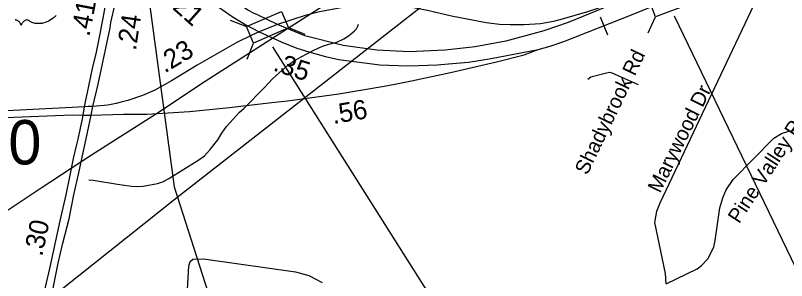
# Model space of a CAD drawing. Extents: x 1662474 to 1856135, y 779280 to 917889.
# Drawn here: x 1693341 to 1698345, y 821532 to 823254 of the extents above; entities that cross this region are included whole.
import ezdxf

# ---------------------------------------------------------------- set-up
doc = ezdxf.new("R2010")
doc.units = 0
for name, color, linetype in [('Cogo Default Point CELL', 7, 'Continuous'), ('Exist Hydrographic Misc Water Feature', 7, 'Continuous'), ('Exist Road Non-System Type 51', 7, 'Continuous'), ('Exist Road Non-System Type 51 Label', 7, 'Continuous'), ('Exist Road Primary US Divided Attributed', 7, 'Continuous'), ('Exist Road Primary US Mileage Hundredths English Label', 7, 'Continuous'), ('Exist Road Primary US Structure Ovrhead Sign CELL', 7, 'Continuous'), ('Exist Road Primary US Structure Standard Bridge CELL', 7, 'Continuous'), ('Exist Road Secondary Structure Standard Bridge CELL', 7, 'Continuous'), ('Exist Road Secondary Structure Standard Bridge Number Label', 7, 'Continuous'), ('Exist Road Secondary Type 51 Divided Attributed', 7, 'Continuous'), ('Exist Utilities Electrical Transmission Line', 7, 'Continuous'), ('Prop DGN Element Guardrail', 7, 'Continuous'), ('Prop Horizontal Alignment Tick Label', 7, 'Continuous'), ('Scratch_Level_2', 7, 'Continuous')]:
    doc.layers.add(name, color=color, linetype=linetype)

msp = doc.modelspace()

# ---------------------------------------------------------------- linework, layer by layer
at = {"layer": 'Exist Hydrographic Misc Water Feature'}
msp.add_lwpolyline([(1693817.8, 822185.1), (1693845.7, 822183.8), (1694004, 822157.5), (1694094, 822145.9), (1694135.9, 822141.7), (1694169.8, 822145.9), (1694264, 822162.1), (1694301.9, 822176.1), (1694337.8, 822194.3), (1694531.7, 822316.7), (1694567.6, 822342.2), (1694605.7, 822384), (1694653.6, 822446.3), (1694681.4, 822490.1), (1694711.4, 822532.1), (1694775.3, 822604.7), (1694795.5, 822624.8), (1694823.1, 822650.5), (1694959.2, 822787.2), (1695009, 822841.2), (1695052.1, 822880.5), (1695109.8, 822930.2), (1695150.8, 822958.1), (1695195.8, 822985.9), (1695278.4, 823029.4), (1695334.4, 823053.6), (1695382.8, 823069.9), (1695426.9, 823081.3), (1695471.1, 823101), (1695501.4, 823120.8), (1695523.5, 823138.5), (1695541.7, 823154.5), (1695553.8, 823166.6), (1695561.1, 823179.5), (1695568.3, 823196.7)], dxfattribs=at)
at = {"layer": 'Exist Road Non-System Type 51'}
for points in [[(1697563.2, 821510), (1697558.2, 821577.5), (1697490.9, 821909.2), (1697502.6, 821983), (1697524.4, 822036.9), (1698153.9, 823368.5), (1698189, 823414.4), (1698230.4, 823451.2), (1698283.1, 823481.4), (1698335.4, 823498.4), (1698380.4, 823505.2), (1698420.5, 823505.2), (1698624.6, 823472.2), (1698690.6, 823453.4)], [(1697055.9, 822840.2), (1697075.4, 822855.2), (1697176.6, 822882.2), (1697195.6, 822884.9), (1697210.5, 822880.6), (1697381.4, 822805)], [(1697563.2, 821510), (1697763.8, 821607.7), (1697792.1, 821629.8), (1697832.9, 821672), (1697871.6, 821747.6), (1697881.9, 821793), (1697912.1, 822004.8), (1697930.1, 822068.9), (1697952, 822120.2), (1697998.4, 822187.2), (1698261.4, 822456.8), (1698311.9, 822488), (1698359.9, 822501.6), (1698402.6, 822508.2)], [(1694411.9, 820674.1), (1694466.8, 821625.8), (1694474.4, 821655.2), (1694493.5, 821671.4), (1694552.9, 821672.2), (1694577.2, 821671.4), (1695157.5, 821587.8), (1695245.5, 821564.6), (1695332.1, 821519.2)]]:
    msp.add_lwpolyline(points, dxfattribs=at)
at = {"layer": 'Exist Road Primary US Divided Attributed'}
for points in [[(1693621.4, 824772.1), (1693718.9, 824577.7), (1693802.8, 824370.4), (1693854.1, 824216.7), (1693900.7, 824014), (1693918.3, 823897.2), (1693931, 823784.9), (1693933.9, 823707.8), (1693938, 823596.8), (1693932.8, 823439.7), (1693931, 823401.6), (1693920, 823294.6), (1693889.1, 823133.9), (1693866.1, 823015.1), (1693839.5, 822908.4), (1693806.7, 822753.5), (1693795.6, 822704.4), (1693788.2, 822660.9)], [(1695042.6, 823195.8), (1694911.5, 823257.2), (1694885.2, 823269.7), (1694854.1, 823286.8), (1694686.6, 823397.6), (1694634.3, 823438.1), (1694521.2, 823541.3), (1694464.9, 823593.2), (1694364.6, 823704.2), (1694312, 823773.5), (1694242.4, 823870.7), (1694203.7, 823933.9), (1694168.1, 823990.9), (1694124.7, 824075.9)], [(1693843.8, 822661.8), (1693878.4, 822807.2), (1693955.8, 823173.4), (1693960.9, 823207.2), (1694016.6, 823453.3), (1694041.9, 823572.9), (1694057, 823643.7), (1694077.3, 823739.8), (1694092.9, 823824.1), (1694111, 823916.9)], [(1694111, 823916.9), (1694139.6, 823865.2), (1694183.9, 823797.2), (1694205.2, 823764.8), (1694304.7, 823638), (1694446, 823481.4), (1694612.3, 823341.5), (1694747, 823248.1), (1694836.9, 823193.4), (1694921.8, 823148.3)], [(1697205.6, 823328.4), (1697155.1, 823300.4), (1696928.3, 823207.4), (1696768.9, 823153.2), (1696523.3, 823086.3), (1696323.3, 823050.2), (1696129.9, 823027.9), (1695896.2, 823018.6), (1695686.9, 823029.1), (1695467.2, 823058.7), (1695219.4, 823121.2), (1695042.6, 823195.8)], [(1696733.1, 823031.7), (1696810.5, 823055.2), (1696900.2, 823083.7), (1697349.2, 823262.2), (1697572.1, 823353)], [(1694921.8, 823148.3), (1695064.6, 823082), (1695168.2, 823042), (1695244.1, 823016.7), (1695353.6, 822986.3), (1695439, 822968.1), (1695706, 822934.1), (1695883.7, 822927.7), (1695956.4, 822929.5), (1696078.3, 822933), (1696152.2, 822938.9), (1696281.8, 822950.7), (1696428.1, 822975.3), (1696733.1, 823031.7)], [(1693788.2, 822660.9), (1693779.2, 822606.1)], [(1693832.9, 822605.4), (1693843.8, 822661.8)], [(1693779.2, 822606.1), (1693773.4, 822583.1), (1693745.8, 822450.7), (1693734.5, 822406.9), (1693716.9, 822324), (1693692.8, 822206.4), (1693667.9, 822089.6), (1693628.9, 821919.3), (1693584.2, 821709.2), (1693562.5, 821610.7), (1693534.9, 821489.2), (1693519.9, 821393.3), (1693506.8, 821298.7), (1693497.3, 821190.4), (1693497.8, 821134.8), (1693498.6, 821074.6)], [(1693550.9, 821059), (1693550.5, 821135.9), (1693552.9, 821231.5), (1693559.6, 821317.5), (1693570.9, 821397.1), (1693589.9, 821503.6), (1693619.1, 821645.6), (1693648.9, 821773.9), (1693689.2, 821932.5), (1693721.3, 822089.6), (1693752.5, 822231.2), (1693767.4, 822302.3), (1693799.9, 822451.8), (1693832.9, 822605.4)]]:
    msp.add_lwpolyline(points, dxfattribs=at)
at = {"layer": 'Exist Road Primary US Structure Ovrhead Sign CELL'}
msp.add_line((1697185.1, 823124.9), (1697137.4, 823242.1), dxfattribs=at)
at = {"layer": 'Exist Road Primary US Structure Standard Bridge CELL'}
msp.add_line((1697447.5, 823140.7), (1697494, 823243.9), dxfattribs=at)
msp.add_lwpolyline([(1697453, 823352.2), (1697684.9, 823440), (1697725.9, 823331.7), (1697494, 823243.9)], close=True, dxfattribs=at)
at = {"layer": 'Exist Road Secondary Structure Standard Bridge CELL'}
for p, q in [((1694735.4, 823222.7), (1694840.6, 823181.1)), ((1695113.3, 823175.1), (1695218.5, 823133.4)), ((1694844.9, 822969.6), (1694886.6, 823074.8))]:
    msp.add_line(p, q, dxfattribs=at)
msp.add_lwpolyline([(1694840.6, 823181.1), (1695068.1, 823279.5), (1695114.1, 823173.2), (1694886.6, 823074.8)], close=True, dxfattribs=at)
at = {"layer": 'Exist Road Secondary Structure Standard Bridge Number Label'}
msp.add_line((1695009.7, 823050.1), (1696588.2, 820549.5), dxfattribs=at)
at = {"layer": 'Exist Road Secondary Type 51 Divided Attributed'}
for points in [[(1697205.6, 823328.4), (1697053.7, 823277.5), (1696887.9, 823230.3), (1696832.9, 823215.1), (1696749, 823199.3), (1696642, 823192), (1696552.1, 823192.9), (1696483, 823194.6), (1696396.6, 823205), (1696171, 823249.3), (1696051.4, 823278.3), (1696014.5, 823285.7), (1695890.1, 823309.8), (1695796.8, 823319.7)], [(1695796.8, 823319.7), (1695735.5, 823322.7), (1695606.6, 823322.7), (1695454.5, 823303.7), (1695313.6, 823276.8), (1695220.5, 823254.6), (1695042.6, 823195.8)], [(1695042.6, 823195.8), (1695013.4, 823185), (1694921.8, 823148.3)], [(1694921.8, 823148.3), (1694874.6, 823126.6), (1694778.7, 823078.2), (1694520.4, 822930.6), (1694354.1, 822830.1), (1694244.9, 822767.9), (1694165.2, 822732.9), (1694071.7, 822702.5), (1694028.3, 822690.8), (1693994.7, 822682), (1693941.1, 822671.1), (1693843.8, 822661.8)], [(1693832.9, 822605.4), (1694042.1, 822612.7), (1694193.2, 822612.7), (1694470.2, 822629.4), (1694730.6, 822656.4), (1694984.6, 822685.4), (1695105.8, 822699.7), (1695440.1, 822744.7), (1695733.4, 822794.7), (1695803.2, 822807.4), (1695910.9, 822828.5), (1696165.1, 822883.8), (1696461.6, 822952.4), (1696643.2, 822998.2), (1696733.1, 823031.7)], [(1693788.2, 822660.9), (1693709.5, 822656.3), (1692771.8, 822608.1), (1692608.1, 822597.9)], [(1693843.8, 822661.8), (1693814.2, 822661.8), (1693788.2, 822660.9)], [(1692625.8, 822565.4), (1693709.5, 822609), (1693779.2, 822606.1)], [(1693779.2, 822606.1), (1693832.9, 822605.4)]]:
    msp.add_lwpolyline(points, dxfattribs=at)
at = {"layer": 'Exist Utilities Electrical Transmission Line'}
for points in [[(1691247.7, 819923.8), (1691765.1, 820266.6), (1692074.2, 820473), (1692211.2, 820558.9), (1693016.8, 821102.4), (1693308.1, 821209.1), (1694387.8, 822071.7), (1696193.9, 823484.3), (1697905.9, 824894), (1698412.5, 825294.6)], [(1691281.1, 820669.4), (1691930.6, 821110.2), (1692261, 821324.6), (1692688.2, 821606.1), (1693149.5, 821895.1), (1693508.3, 822133.3), (1693834.7, 822347.8), (1694257.8, 822617.2), (1694572.2, 822826), (1695106.1, 823170.1), (1695704.6, 823551.8), (1696125.7, 823829.2), (1696512.5, 824075.1), (1696907.6, 824334.9), (1697211.8, 824533.6), (1697578.5, 824773.6), (1697878.7, 824962.5), (1698227.3, 825188.7), (1698412.5, 825294.6)]]:
    msp.add_lwpolyline(points, dxfattribs=at)
at = {"layer": 'Prop Horizontal Alignment Tick Label'}
msp.add_lwpolyline([(1693606.6, 823254.4), (1693600.2, 823248.1), (1693592, 823240.7), (1693586.9, 823236.5), (1693579.8, 823231.1), (1693570, 823224.6), (1693560.3, 823219), (1693552.1, 823214.8), (1693544.8, 823211.7), (1693535.4, 823208.1), (1693519.7, 823203.8), (1693514, 823202.6), (1693507.2, 823201.6), (1693500.9, 823200.9), (1693494.7, 823200.6), (1693486.5, 823200.6), (1693478.2, 823201.2), (1693470.4, 823202.3), (1693462.4, 823204), (1693453.9, 823206.5), (1693446.2, 823209.5), (1693438.4, 823213.4), (1693425.3, 823221.7), (1693421.5, 823223.7), (1693419.3, 823224.2), (1693414.2, 823224.5), (1693409.5, 823223.5), (1693404.6, 823221.5), (1693401.6, 823220), (1693397.7, 823217.4), (1693394.7, 823215), (1693391, 823211.6), (1693388.5, 823208.7), (1693386.6, 823206.4), (1693382.9, 823200.6), (1693381.6, 823197.8), (1693380.2, 823194.2), (1693379, 823189), (1693377.3, 823195.6), (1693375.4, 823200), (1693373.1, 823203.8), (1693370.8, 823207.1), (1693367.1, 823211.4), (1693363.7, 823214.6), (1693359.7, 823217.8), (1693355.5, 823220.4), (1693352, 823222.2), (1693348.9, 823223.4), (1693345.1, 823224.3), (1693341.9, 823224.6), (1693339.4, 823224.5)], dxfattribs=at)
at = {"layer": 'Scratch_Level_2'}
msp.add_line((1697614.3, 823251.4), (1698841.4, 820704), dxfattribs=at)
msp.add_lwpolyline([(1694138.2, 823879.5), (1694372.3, 822141.5), (1694813.6, 820763.7)], dxfattribs=at)

# ---------------------------------------------------------------- texts
at = {"layer": 'Cogo Default Point CELL'}
msp.add_text('1980', height=288, dxfattribs=at).set_placement((1692653, 822286.1))
at = {"layer": 'Exist Road Non-System Type 51 Label'}
for s, rotation, p in [('Shadybrook Rd', 64.3805, (1697051.5, 822212.3)), ('Marywood Dr', 63.6584, (1697523.7, 822094.8)), ('Pine Valley Rd', 56.894, (1698036.5, 821896.6))]:
    msp.add_text(s, height=95, rotation=rotation, dxfattribs=at).set_placement(p)
at = {"layer": 'Exist Road Primary US Mileage Hundredths English Label'}
for s, rotation, p in [('.21', 318.5207, (1694319.7, 823330.9)), ('.41', 79.108, (1693821.4, 823113)), ('.24', 81.4642, (1694122.7, 823021.8)), ('.35', 341.5612, (1695006.9, 822898.1)), ('.30', 77.9924, (1693515, 821684.2))]:
    msp.add_text(s, height=125, rotation=rotation, dxfattribs=at).set_placement(p)
at = {"layer": 'Prop DGN Element Guardrail'}
for s, rotation, p in [('.23', 31.1532, (1694309.9, 822876.5)), ('.56', 9.6734, (1695403.7, 822548.3))]:
    msp.add_text(s, height=125, rotation=rotation, dxfattribs=at).set_placement(p)

doc.saveas('drawing.dxf')
